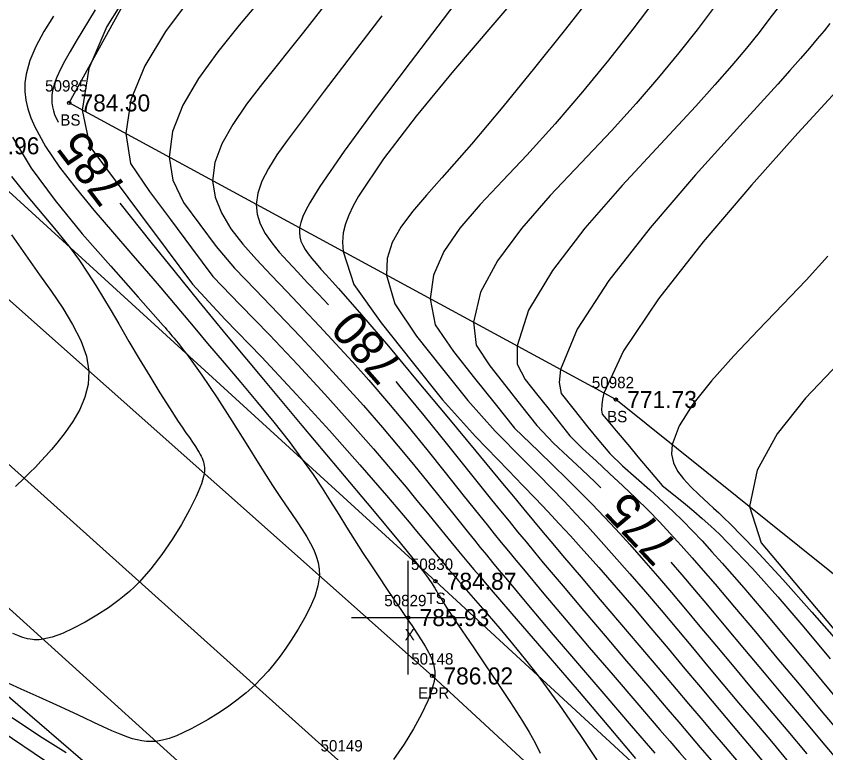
# Model space of a CAD drawing. Extents: x 1378535 to 1380697, y 997729 to 1000024.
# Drawn here: x 1378805.9 to 1378877.2, y 999734 to 999798.8 of the extents above; entities that cross this region are included whole.
import ezdxf

# ---------------------------------------------------------------- set-up
doc = ezdxf.new("R2010")
doc.units = 0
for name, color, linetype in [('RD_DTM_BkLn1', 7, 'Continuous'), ('RD_DTM_BkLn2', 7, 'Continuous'), ('RD_DTM_BkLn_txCode', 7, 'Continuous'), ('RD_DTM_Major1', 7, 'Continuous'), ('RD_DTM_Major1_Lbl', 7, 'Continuous'), ('RD_DTM_Minor1', 7, 'Continuous'), ('RD_EX_Misc', 7, 'Continuous'), ('RD_EX_Misc_txCode', 7, 'Continuous'), ('RD_EX_Road', 7, 'Continuous'), ('RD_EX_Road_txCode', 7, 'Continuous'), ('RD_EX_TX_Misc_ELEV', 7, 'Continuous'), ('RD_EX_TX_Road_ELEV', 7, 'Continuous'), ('RD_HC_Survey_txCode', 7, 'Continuous'), ('RD_SMD_Locator', 7, 'Continuous')]:
    doc.layers.add(name, color=color, linetype=linetype)

msp = doc.modelspace()

# ---------------------------------------------------------------- linework, layer by layer
at = {"layer": 'RD_DTM_BkLn1'}
msp.add_lwpolyline([(1379201.7, 999398.205), (1379156.533, 999438.891), (1379112.084, 999479.847), (1379066.495, 999520.561), (1379020.821, 999562.613), (1378974.239, 999604.981), (1378928.957, 999646.778), (1378882.739, 999688.619), (1378834.578, 999733.071), (1378787.698, 999775.121), (1378743.642, 999816.274), (1378698.706, 999856.431), (1378652.056, 999898.787), (1378607.023, 999939.646), (1378604.538, 999941.267)], dxfattribs=at)
at = {"layer": 'RD_DTM_BkLn2'}
for points in [[(1378925.231, 999671.641), (1378884.865, 999710.355), (1378842.861, 999749.051), (1378800.856, 999787.394), (1378797.661, 999797.924), (1378813.033, 999816.9), (1378834.932, 999844.694), (1378855.626, 999872.588)], [(1378947.457, 999694.72), (1378915.138, 999719.844), (1378858.755, 999765.052), (1378810.61, 999791.168), (1378832.311, 999830.533), (1378858.362, 999849.363)], [(1379127.384, 999423.802), (1379127.762, 999431.865), (1379121.716, 999443.154), (1379111.339, 999454.954), (1379072.326, 999491.525), (1379033.04, 999529.892), (1378988.344, 999569.668), (1378946.318, 999609.062), (1378904.335, 999647.705), (1378862.625, 999686.445), (1378821.368, 999725.034), (1378792.711, 999749.687), (1378787.553, 999753.349), (1378778.567, 999746.276)]]:
    msp.add_lwpolyline(points, dxfattribs=at)
at = {"layer": 'RD_DTM_Major1'}
for points in [[(1378812.912, 999799.364), (1378811.231, 999796.611), (1378810.699, 999795.707), (1378810.237, 999794.885), (1378809.848, 999794.136), (1378809.535, 999793.449), (1378809.302, 999792.814), (1378809.151, 999792.22), (1378809.099, 999791.859), (1378809.08, 999791.507), (1378809.096, 999791.162), (1378809.144, 999790.821), (1378809.224, 999790.48), (1378809.336, 999790.137), (1378809.63, 999789.484)], [(1378867.324, 999799.479), (1378865.91, 999797.61), (1378864.308, 999795.575), (1378862.518, 999793.4), (1378860.541, 999791.106), (1378858.374, 999788.719), (1378855.685, 999785.888), (1378852.967, 999783.008), (1378850.441, 999780.121), (1378848.327, 999777.271), (1378846.846, 999774.5), (1378846.22, 999771.851), (1378846.442, 999769.846), (1378847.641, 999768.012), (1378849.058, 999766.23), (1378850.45, 999764.475), (1378851.799, 999762.781), (1378853.262, 999761.208), (1378854.538, 999760.028), (1378855.757, 999758.883), (1378856.926, 999757.764), (1378857.425, 999757.276)], [(1378838.156, 999798.835), (1378835.546, 999795.432), (1378833.074, 999792.2), (1378830.853, 999789.265), (1378829.82, 999787.872), (1378828.914, 999786.584), (1378828.161, 999785.389), (1378827.587, 999784.274), (1378827.217, 999783.227), (1378827.077, 999782.236), (1378827.166, 999781.361), (1378827.442, 999780.513), (1378827.878, 999779.683), (1378828.445, 999778.86), (1378829.114, 999778.036), (1378829.857, 999777.2), (1378830.707, 999776.282), (1378831.607, 999775.329), (1378832.556, 999774.329), (1378833.446, 999773.387)], [(1378815.074, 999782.331), (1378815.974, 999781.207), (1378817.81, 999778.915), (1378819.831, 999776.402), (1378822.042, 999773.676), (1378824.445, 999770.745), (1378827.716, 999766.806), (1378831.092, 999762.779), (1378834.364, 999758.889), (1378837.327, 999755.361), (1378839.773, 999752.422), (1378841.496, 999750.297), (1378841.716, 999750.015), (1378841.908, 999749.764), (1378842.076, 999749.539), (1378842.222, 999749.339), (1378842.35, 999749.159), (1378842.463, 999748.995), (1378842.57, 999748.835), (1378842.665, 999748.686), (1378842.752, 999748.546), (1378842.834, 999748.411), (1378842.913, 999748.277), (1378842.992, 999748.142), (1378843.054, 999748.034), (1378843.119, 999747.923), (1378843.187, 999747.807), (1378843.337, 999747.555), (1378843.421, 999747.417), (1378843.546, 999747.214), (1378843.686, 999746.992), (1378843.84, 999746.75), (1378844.009, 999746.488), (1378844.195, 999746.204), (1378844.399, 999745.898), (1378845.212, 999744.692), (1378846.18, 999743.274), (1378847.248, 999741.706), (1378848.363, 999740.053), (1378849.471, 999738.377), (1378850.519, 999736.741), (1378851.114, 999735.77), (1378851.646, 999734.833), (1378852.096, 999733.923)], [(1378878.377, 999768.266), (1378875.442, 999765.178), (1378872.943, 999762.03), (1378871.193, 999758.841), (1378870.506, 999755.63), (1378871.533, 999752.437), (1378881.69, 999740.365)], [(1378839.39, 999766.631), (1378839.744, 999766.209), (1378841.844, 999763.65), (1378843.923, 999761.079), (1378845.929, 999758.579), (1378847.81, 999756.237), (1378848.595, 999755.266), (1378849.354, 999754.331), (1378850.1, 999753.419), (1378850.843, 999752.516), (1378851.592, 999751.61), (1378852.359, 999750.689), (1378854.099, 999748.615), (1378855.929, 999746.452), (1378857.809, 999744.243), (1378859.698, 999742.03), (1378861.556, 999739.856), (1378863.343, 999737.764), (1378864.304, 999736.637), (1378865.246, 999735.53), (1378866.188, 999734.423), (1378867.147, 999733.295)], [(1378863.591, 999750.724), (1378864.552, 999749.613), (1378865.669, 999748.303), (1378866.822, 999746.938), (1378868.415, 999745.042), (1378870.079, 999743.055), (1378871.8, 999740.998), (1378873.563, 999738.891), (1378875.354, 999736.755), (1378877.159, 999734.609), (1378878.945, 999732.495)], [(1378817.287, 999727.319), (1378815.409, 999728.59), (1378812.093, 999730.826), (1378808.445, 999733.287), (1378804.72, 999735.808)]]:
    msp.add_lwpolyline(points, dxfattribs=at)
at = {"layer": 'RD_DTM_Minor1'}
for points in [[(1378847.019, 999803.105), (1378840.638, 999794.736), (1378837.55, 999790.634), (1378834.824, 999786.907), (1378832.681, 999783.795), (1378832.203, 999783.044), (1378831.794, 999782.359), (1378831.457, 999781.733), (1378831.195, 999781.161), (1378831.01, 999780.638), (1378830.906, 999780.159), (1378830.881, 999779.75), (1378830.922, 999779.364), (1378831.024, 999778.994), (1378831.183, 999778.631), (1378831.393, 999778.266), (1378831.652, 999777.892), (1378831.977, 999777.473), (1378832.352, 999777.026), (1378832.774, 999776.545), (1378833.243, 999776.024), (1378833.758, 999775.456), (1378834.318, 999774.835), (1378836.36, 999772.507), (1378838.719, 999769.743), (1378841.267, 999766.711), (1378843.877, 999763.575), (1378846.423, 999760.502), (1378848.778, 999757.657), (1378849.733, 999756.506), (1378850.639, 999755.415), (1378851.51, 999754.37), (1378852.36, 999753.352), (1378853.203, 999752.346), (1378854.053, 999751.335), (1378855.683, 999749.406), (1378857.36, 999747.427), (1378859.063, 999745.426), (1378860.765, 999743.427), (1378862.445, 999741.456), (1378864.077, 999739.539), (1378865.16, 999738.265), (1378866.227, 999737.008), (1378867.297, 999735.748), (1378868.387, 999734.464), (1378869.515, 999733.136)], [(1378851.244, 999801.936), (1378847.906, 999798.04), (1378844.465, 999793.992), (1378841.177, 999789.992), (1378838.303, 999786.245), (1378836.099, 999782.952), (1378835.622, 999782.107), (1378835.233, 999781.299), (1378834.941, 999780.51), (1378834.754, 999779.723), (1378834.682, 999778.92), (1378834.734, 999778.082), (1378835.688, 999775.188), (1378838.08, 999771.818), (1378840.826, 999768.366), (1378843.483, 999765.025), (1378846.386, 999761.797), (1378849.303, 999758.801), (1378850.54, 999757.525), (1378851.685, 999756.333), (1378852.756, 999755.206), (1378853.771, 999754.122), (1378854.748, 999753.063), (1378855.706, 999752.008), (1378857.251, 999750.272), (1378858.791, 999748.505), (1378860.324, 999746.719), (1378861.844, 999744.924), (1378863.35, 999743.133), (1378864.837, 999741.356), (1378866.036, 999739.923), (1378867.237, 999738.49), (1378868.452, 999737.041), (1378869.699, 999735.558), (1378870.992, 999734.024), (1378872.346, 999732.423)], [(1378816.207, 999801.558), (1378813.935, 999797.891), (1378812.356, 999794.185), (1378811.762, 999790.543), (1378812.436, 999787.342), (1378814.667, 999784.351), (1378816.905, 999781.347), (1378819.165, 999778.314), (1378821.483, 999775.204), (1378824.342, 999772.106), (1378827.559, 999768.8), (1378830.644, 999765.506), (1378833.541, 999762.314), (1378836.194, 999759.315), (1378838.545, 999756.599), (1378840.539, 999754.255), (1378841.203, 999753.466), (1378841.816, 999752.735), (1378842.931, 999751.405), (1378843.454, 999750.783), (1378843.967, 999750.176), (1378844.195, 999749.909), (1378844.423, 999749.641), (1378844.654, 999749.372), (1378844.888, 999749.1), (1378845.125, 999748.825), (1378845.367, 999748.546), (1378847.426, 999746.174), (1378848.53, 999744.885), (1378849.659, 999743.54), (1378850.791, 999742.147), (1378851.909, 999740.716), (1378852.855, 999739.449), (1378853.784, 999738.155), (1378854.707, 999736.83), (1378855.635, 999735.467), (1378856.577, 999734.063), (1378857.543, 999732.611)], [(1378821.269, 999800.387), (1378819.086, 999797.447), (1378817.27, 999794.439), (1378816.034, 999791.425), (1378815.591, 999788.466), (1378816.014, 999785.833), (1378817.687, 999783.355), (1378819.525, 999780.89), (1378821.38, 999778.404), (1378823.267, 999775.871), (1378825.668, 999773.403), (1378828.248, 999770.75), (1378830.745, 999768.109), (1378833.124, 999765.525), (1378835.355, 999763.043), (1378837.406, 999760.707), (1378839.243, 999758.562), (1378840.276, 999757.332), (1378841.238, 999756.17), (1378842.156, 999755.051), (1378843.055, 999753.95), (1378843.96, 999752.845), (1378844.899, 999751.709), (1378845.332, 999751.188), (1378845.78, 999750.653), (1378846.246, 999750.1), (1378846.733, 999749.526), (1378847.243, 999748.926), (1378847.78, 999748.297), (1378850.146, 999745.55), (1378852.787, 999742.496), (1378855.514, 999739.33), (1378858.141, 999736.247), (1378860.481, 999733.439)], [(1378856.868, 999800.955), (1378854.318, 999797.675), (1378851.587, 999794.246), (1378848.787, 999790.818), (1378846.033, 999787.541), (1378843.438, 999784.565), (1378842.066, 999783.034), (1378840.842, 999781.605), (1378839.822, 999780.234), (1378839.064, 999778.875), (1378838.625, 999777.48), (1378838.563, 999776.005), (1378839.284, 999773.464), (1378841.197, 999770.638), (1378843.49, 999767.753), (1378845.715, 999764.954), (1378848.122, 999762.265), (1378850.639, 999759.728), (1378851.907, 999758.444), (1378853.085, 999757.238), (1378854.19, 999756.091), (1378855.239, 999754.985), (1378856.248, 999753.901), (1378857.236, 999752.821), (1378858.617, 999751.277), (1378859.993, 999749.707), (1378861.365, 999748.113), (1378862.737, 999746.497), (1378864.112, 999744.864), (1378865.495, 999743.214), (1378866.83, 999741.619), (1378868.183, 999740.002), (1378869.564, 999738.355), (1378870.981, 999736.668), (1378872.443, 999734.932), (1378873.959, 999733.137)], [(1378827.523, 999800.327), (1378825.581, 999798.015), (1378823.694, 999795.671), (1378821.999, 999793.315), (1378820.631, 999790.97), (1378819.726, 999788.654), (1378819.42, 999786.389), (1378819.748, 999784.363), (1378820.684, 999782.394), (1378822.118, 999780.474), (1378823.558, 999778.541), (1378825.169, 999776.611), (1378827.024, 999774.699), (1378829.012, 999772.64), (1378830.971, 999770.578), (1378832.886, 999768.528), (1378834.74, 999766.502), (1378836.517, 999764.516), (1378838.202, 999762.583), (1378839.596, 999760.94), (1378840.92, 999759.344), (1378842.187, 999757.789), (1378843.409, 999756.271), (1378844.601, 999754.783), (1378845.773, 999753.322), (1378846.292, 999752.679), (1378846.815, 999752.034), (1378847.347, 999751.381), (1378847.894, 999750.714), (1378848.46, 999750.026), (1378849.051, 999749.312), (1378851.046, 999746.922), (1378853.238, 999744.325), (1378855.537, 999741.624), (1378857.855, 999738.923), (1378860.104, 999736.324), (1378862.194, 999733.931)], [(1378833.371, 999800.087), (1378831.242, 999797.397), (1378827.63, 999792.885), (1378826.225, 999791.049), (1378825.012, 999789.279), (1378824.064, 999787.569), (1378823.452, 999785.915), (1378823.248, 999784.312), (1378823.464, 999782.879), (1378824.022, 999781.476), (1378824.859, 999780.096), (1378825.908, 999778.73), (1378827.107, 999777.369), (1378828.39, 999776.003), (1378829.796, 999774.528), (1378831.219, 999773.033), (1378832.656, 999771.512), (1378834.1, 999769.961), (1378835.548, 999768.375), (1378836.994, 999766.748), (1378838.721, 999764.738), (1378840.426, 999762.694), (1378842.097, 999760.647), (1378843.72, 999758.629), (1378845.283, 999756.673), (1378846.773, 999754.81), (1378847.41, 999754.019), (1378848.037, 999753.243), (1378848.663, 999752.474), (1378849.295, 999751.703), (1378849.94, 999750.919), (1378850.606, 999750.114), (1378852.418, 999747.945), (1378854.37, 999745.633), (1378856.414, 999743.228), (1378858.504, 999740.781), (1378860.594, 999738.346), (1378862.639, 999735.971), (1378863.503, 999734.969), (1378864.363, 999733.972), (1378865.232, 999732.967)], [(1378862.173, 999800.228), (1378860.236, 999797.668), (1378858.1, 999794.944), (1378855.806, 999792.133), (1378853.394, 999789.313), (1378850.903, 999786.561), (1378848.8, 999784.351), (1378846.799, 999782.217), (1378845.028, 999780.134), (1378843.617, 999778.075), (1378842.695, 999776.015), (1378842.391, 999773.928), (1378842.853, 999771.616), (1378844.461, 999769.27), (1378846.314, 999766.941), (1378848.122, 999764.667), (1378849.836, 999762.53), (1378851.951, 999760.496), (1378853.237, 999759.254), (1378854.443, 999758.072), (1378855.583, 999756.934), (1378856.669, 999755.827), (1378857.716, 999754.735), (1378858.737, 999753.645), (1378859.97, 999752.291), (1378861.193, 999750.912), (1378862.414, 999749.506), (1378863.642, 999748.067), (1378864.887, 999746.593), (1378866.157, 999745.078), (1378867.622, 999743.329), (1378869.129, 999741.527), (1378870.677, 999739.678), (1378872.265, 999737.784), (1378873.892, 999735.848), (1378875.556, 999733.874)], [(1378873.148, 999799.725), (1378872.324, 999798.623), (1378871.362, 999797.382), (1378870.245, 999795.994), (1378868.956, 999794.452), (1378867.476, 999792.748), (1378865.788, 999790.875), (1378862.671, 999787.533), (1378859.307, 999783.901), (1378856.03, 999780.145), (1378853.172, 999776.428), (1378851.067, 999772.917), (1378850.049, 999769.775), (1378850.065, 999768.159), (1378850.775, 999766.806), (1378851.766, 999765.561), (1378852.75, 999764.32), (1378853.731, 999763.088), (1378854.698, 999761.871), (1378855.801, 999760.735), (1378857.005, 999759.642), (1378858.194, 999758.553), (1378859.362, 999757.465), (1378860.504, 999756.372), (1378861.617, 999755.272), (1378862.586, 999754.277), (1378863.54, 999753.262), (1378864.494, 999752.216), (1378865.46, 999751.13), (1378866.452, 999749.992), (1378867.483, 999748.791), (1378869.21, 999746.759), (1378871.038, 999744.587), (1378872.938, 999742.318), (1378874.88, 999739.994), (1378876.833, 999737.656), (1378878.767, 999735.347)], [(1378809.239, 999798.803), (1378808.393, 999797.444), (1378807.689, 999796.149), (1378807.155, 999794.903), (1378806.82, 999793.694), (1378806.722, 999792.935), (1378806.716, 999792.18), (1378806.8, 999791.42), (1378806.973, 999790.651), (1378807.233, 999789.865), (1378807.579, 999789.057), (1378808.537, 999787.325), (1378809.773, 999785.503), (1378811.217, 999783.623), (1378812.793, 999781.716), (1378814.43, 999779.813), (1378816.054, 999777.946), (1378817.222, 999776.59), (1378818.355, 999775.261), (1378819.467, 999773.947), (1378821.679, 999771.325), (1378822.806, 999769.995), (1378824.262, 999768.285), (1378825.738, 999766.549), (1378827.203, 999764.803), (1378828.627, 999763.063), (1378829.979, 999761.346), (1378831.231, 999759.667), (1378832.086, 999758.447), (1378832.881, 999757.254), (1378833.63, 999756.087), (1378834.347, 999754.942), (1378835.046, 999753.816), (1378835.741, 999752.706), (1378836.452, 999751.594), (1378837.164, 999750.504), (1378837.871, 999749.441), (1378838.564, 999748.412), (1378839.237, 999747.425), (1378839.88, 999746.486), (1378840.36, 999745.786), (1378840.812, 999745.121), (1378841.232, 999744.489), (1378841.615, 999743.893), (1378841.955, 999743.33), (1378842.247, 999742.803), (1378842.368, 999742.564), (1378842.477, 999742.331), (1378842.572, 999742.102), (1378842.652, 999741.874), (1378842.717, 999741.647), (1378842.765, 999741.417), (1378842.786, 999741.275), (1378842.801, 999741.131), (1378842.808, 999740.984), (1378842.808, 999740.833), (1378842.801, 999740.678), (1378842.786, 999740.517), (1378842.741, 999740.23), (1378842.673, 999739.926), (1378842.582, 999739.604), (1378842.47, 999739.265), (1378842.337, 999738.907), (1378842.184, 999738.53), (1378841.636, 999737.352), (1378840.943, 999736.067), (1378840.118, 999734.724), (1378839.177, 999733.371)], [(1378877.597, 999798.158), (1378877.084, 999797.523), (1378876.492, 999796.807), (1378875.804, 999795.994), (1378875.005, 999795.069), (1378874.077, 999794.016), (1378873.004, 999792.819), (1378869.662, 999789.155), (1378865.758, 999784.822), (1378861.761, 999780.165), (1378858.137, 999775.529), (1378855.353, 999771.259), (1378853.877, 999767.698), (1378853.746, 999766.55), (1378853.923, 999765.584), (1378855.076, 999764.137), (1378856.28, 999762.62), (1378857.254, 999761.457), (1378858.226, 999760.297), (1378859.328, 999759.215), (1378860.54, 999758.16), (1378861.757, 999757.089), (1378862.954, 999756.001), (1378863.807, 999755.192), (1378864.649, 999754.361), (1378865.49, 999753.501), (1378866.342, 999752.599), (1378867.216, 999751.648), (1378868.124, 999750.637), (1378870.008, 999748.481), (1378872.016, 999746.128), (1378874.104, 999743.645), (1378876.226, 999741.099), (1378878.335, 999738.559)], [(1378878.152, 999792.186), (1378874.771, 999788.506), (1378870.691, 999783.94), (1378866.429, 999778.929), (1378862.5, 999773.912), (1378859.42, 999769.33), (1378857.706, 999765.621), (1378857.583, 999765.09), (1378857.515, 999764.594), (1378857.498, 999764.129), (1378857.56, 999763.755), (1378857.726, 999763.555), (1378857.899, 999763.349), (1378858.789, 999762.29), (1378859.799, 999761.084), (1378860.84, 999759.842), (1378861.862, 999758.622), (1378862.817, 999757.485), (1378864.127, 999756.447), (1378864.872, 999755.851), (1378865.613, 999755.235), (1378866.355, 999754.591), (1378867.104, 999753.912), (1378867.867, 999753.19), (1378868.651, 999752.417), (1378870.771, 999750.191), (1378873.011, 999747.684), (1378875.313, 999744.997), (1378877.622, 999742.23)], [(1378805.621, 999788.163), (1378807.276, 999785.428), (1378809.383, 999782.562), (1378811.772, 999779.653), (1378814.269, 999776.794), (1378816.7, 999774.073), (1378818.894, 999771.581), (1378819.059, 999771.388), (1378819.222, 999771.197), (1378819.383, 999771.007), (1378819.54, 999770.819), (1378819.696, 999770.632), (1378819.85, 999770.447), (1378820.04, 999770.213), (1378820.229, 999769.981), (1378820.415, 999769.747), (1378820.599, 999769.513), (1378820.782, 999769.277), (1378820.965, 999769.038), (1378822.306, 999767.186), (1378823.633, 999765.211), (1378824.932, 999763.183), (1378826.19, 999761.172), (1378827.391, 999759.248), (1378828.521, 999757.481), (1378829.106, 999756.599), (1378829.663, 999755.778), (1378830.187, 999755.011), (1378830.676, 999754.289), (1378831.126, 999753.605), (1378831.535, 999752.952), (1378831.863, 999752.384), (1378832.146, 999751.826), (1378832.374, 999751.271), (1378832.539, 999750.709), (1378832.632, 999750.132), (1378832.643, 999749.534), (1378832.514, 999748.652), (1378832.237, 999747.726), (1378831.837, 999746.77), (1378831.342, 999745.801), (1378830.777, 999744.833), (1378830.171, 999743.881), (1378829.684, 999743.163), (1378829.183, 999742.464), (1378828.664, 999741.789), (1378828.123, 999741.137), (1378827.554, 999740.51), (1378826.954, 999739.909), (1378826.189, 999739.225), (1378825.385, 999738.582), (1378824.553, 999737.978), (1378823.706, 999737.415), (1378822.855, 999736.892), (1378822.013, 999736.409), (1378821.346, 999736.05), (1378820.693, 999735.725), (1378820.055, 999735.445), (1378819.432, 999735.217), (1378818.826, 999735.051), (1378818.236, 999734.956), (1378817.827, 999734.934), (1378817.423, 999734.95), (1378817.02, 999735.001), (1378816.614, 999735.083), (1378816.201, 999735.194), (1378815.777, 999735.331), (1378815.093, 999735.589), (1378814.37, 999735.896), (1378813.604, 999736.245), (1378812.79, 999736.629), (1378811.926, 999737.041), (1378811.007, 999737.474), (1378809.53, 999738.148), (1378807.975, 999738.843), (1378806.397, 999739.55), (1378804.85, 999740.258)], [(1378805.546, 999784.697), (1378806.839, 999783.081), (1378809.48, 999779.935), (1378810.7, 999778.408), (1378811.518, 999777.293), (1378812.27, 999776.188), (1378812.974, 999775.084), (1378813.647, 999773.975), (1378814.307, 999772.853), (1378814.972, 999771.71), (1378815.872, 999770.172), (1378816.791, 999768.624), (1378817.706, 999767.105), (1378818.598, 999765.656), (1378819.444, 999764.315), (1378820.225, 999763.121), (1378820.573, 999762.608), (1378820.899, 999762.134), (1378821.202, 999761.698), (1378821.479, 999761.295), (1378821.729, 999760.922), (1378821.951, 999760.575), (1378822.058, 999760.398), (1378822.156, 999760.225), (1378822.244, 999760.056), (1378822.321, 999759.889), (1378822.387, 999759.722), (1378822.441, 999759.554), (1378822.48, 999759.401), (1378822.507, 999759.244), (1378822.523, 999759.081), (1378822.527, 999758.912), (1378822.519, 999758.734), (1378822.497, 999758.545), (1378822.443, 999758.264), (1378822.363, 999757.96), (1378822.258, 999757.634), (1378822.129, 999757.286), (1378821.978, 999756.916), (1378821.804, 999756.525), (1378821.22, 999755.345), (1378820.504, 999754.06), (1378819.678, 999752.727), (1378818.77, 999751.404), (1378817.803, 999750.148), (1378816.803, 999749.015), (1378816.362, 999748.573), (1378815.918, 999748.161), (1378815.469, 999747.775), (1378815.014, 999747.41), (1378814.55, 999747.062), (1378814.076, 999746.726), (1378813.059, 999746.059), (1378812.023, 999745.447), (1378810.998, 999744.91), (1378810.015, 999744.467), (1378809.105, 999744.139), (1378808.298, 999743.946), (1378808.133, 999743.923), (1378807.973, 999743.907), (1378807.82, 999743.899), (1378807.67, 999743.898), (1378807.525, 999743.903), (1378807.382, 999743.915), (1378807.165, 999743.944), (1378806.952, 999743.988), (1378806.74, 999744.043), (1378806.527, 999744.11), (1378806.311, 999744.188), (1378806.091, 999744.275), (1378805.658, 999744.463)], [(1378805.545, 999779.555), (1378806.765, 999777.803), (1378808.011, 999776.038), (1378809.058, 999774.555), (1378810.044, 999773.093), (1378810.92, 999771.658), (1378811.631, 999770.253), (1378812.125, 999768.885), (1378812.35, 999767.557), (1378812.291, 999766.384), (1378812.007, 999765.252), (1378811.543, 999764.165), (1378810.944, 999763.127), (1378810.254, 999762.141), (1378809.516, 999761.21), (1378809.053, 999760.662), (1378808.587, 999760.133), (1378808.116, 999759.618), (1378807.637, 999759.113), (1378807.15, 999758.616), (1378806.651, 999758.121), (1378805.884, 999757.383)], [(1378877.43, 999777.664), (1378875.497, 999775.568), (1378873.458, 999773.415), (1378871.274, 999771.15), (1378869.132, 999768.893), (1378867.168, 999766.703), (1378865.516, 999764.635), (1378864.314, 999762.745), (1378863.698, 999761.089), (1378863.653, 999760.245), (1378863.826, 999759.476), (1378864.186, 999758.758), (1378864.703, 999758.068), (1378865.347, 999757.38), (1378866.089, 999756.67), (1378866.493, 999756.294), (1378866.915, 999755.903), (1378867.355, 999755.495), (1378867.812, 999755.066), (1378868.288, 999754.613), (1378868.782, 999754.133), (1378871.005, 999751.861), (1378873.45, 999749.218), (1378876.018, 999746.337), (1378878.615, 999743.355)], [(1378810.348, 999733.946), (1378808.015, 999735.427), (1378805.594, 999737.034)]]:
    msp.add_lwpolyline(points, dxfattribs=at)
at = {"layer": 'RD_EX_Misc'}
for p, q in [((1378840.473, 999740.855), (1378840.473, 999750.855)), ((1378835.473, 999745.855), (1378845.473, 999745.855))]:
    msp.add_line(p, q, dxfattribs=at)
at = {"layer": 'RD_EX_Road'}
for points in [[(1379209.475, 999405.54), (1379163.997, 999446.485), (1379118.805, 999488.017), (1379074.408, 999528.841), (1379028.669, 999569.9), (1378981.979, 999612.718), (1378937.166, 999653.911), (1378890.129, 999696.785), (1378842.566, 999740.72), (1378794.879, 999783.075), (1378749.806, 999824.149), (1378706.231, 999863.66), (1378659.579, 999905.32), (1378614.058, 999947.757), (1378610.306, 999950.384)], [(1379194.921, 999391.17), (1379151.382, 999431.093), (1379105.356, 999472.756), (1379062.213, 999513.117), (1379014.238, 999555.894), (1378967.91, 999597.354), (1378922.421, 999639.979), (1378876.774, 999681.523), (1378827.896, 999726.217), (1378781.196, 999768.463), (1378736.445, 999808.724), (1378691.95, 999849.175), (1378644.395, 999891.391), (1378600.504, 999932.423), (1378598.568, 999933.73)]]:
    msp.add_lwpolyline(points, dxfattribs=at)
at = {"layer": 'RD_SMD_Locator'}
for centre in [(1378810.61, 999791.168), (1378858.755, 999765.052), (1378842.861, 999749.051), (1378840.473, 999745.855), (1378842.566, 999740.72)]:
    msp.add_circle(centre, 0.15, dxfattribs=at)

# ---------------------------------------------------------------- texts
at = {"layer": 'RD_DTM_BkLn_txCode'}
for s, p in [('50985', (1378808.492, 999792.168)), ('BS', (1378809.83, 999789.168)), ('50982', (1378856.637, 999766.052)), ('BS', (1378857.975, 999763.052)), ('50830', (1378840.704, 999750.051)), ('TS', (1378842.066, 999747.051))]:
    msp.add_text(s, height=1, dxfattribs=at).set_placement(p)
at = {"layer": 'RD_DTM_Major1_Lbl'}
for s, rotation, p in [('785', 127.2743, (1378815.805, 999783.642)), ('780', 131.3365, (1378840.169, 999768.117)), ('775', 133.26262, (1378864.341, 999752.255))]:
    msp.add_text(s, height=3, rotation=rotation, dxfattribs=at).set_placement(p)
at = {"layer": 'RD_EX_Misc_txCode'}
for s, p in [('50829', (1378838.355, 999746.855)), ('X', (1378840.158, 999743.855))]:
    msp.add_text(s, height=1, dxfattribs=at).set_placement(p)
at = {"layer": 'RD_EX_Road_txCode'}
for s, p in [('50148', (1378840.731, 999741.72)), ('EPR', (1378841.338, 999738.72))]:
    msp.add_text(s, height=1, dxfattribs=at).set_placement(p)
at = {"layer": 'RD_EX_TX_Misc_ELEV'}
for s, p in [('784.30', (1378811.61, 999790.418)), ('788.96', (1378801.856, 999786.644)), ('771.73', (1378859.755, 999764.302)), ('784.87', (1378843.861, 999748.301)), ('785.93', (1378841.473, 999745.105))]:
    msp.add_text(s, height=1.5, dxfattribs=at).set_placement(p)
at = {"layer": 'RD_EX_TX_Road_ELEV'}
msp.add_text('786.02', height=1.5, dxfattribs=at).set_placement((1378843.566, 999739.97))
at = {"layer": 'RD_HC_Survey_txCode'}
msp.add_text('50149', height=1, dxfattribs=at).set_placement((1378832.743, 999734.071))

doc.saveas('drawing.dxf')
